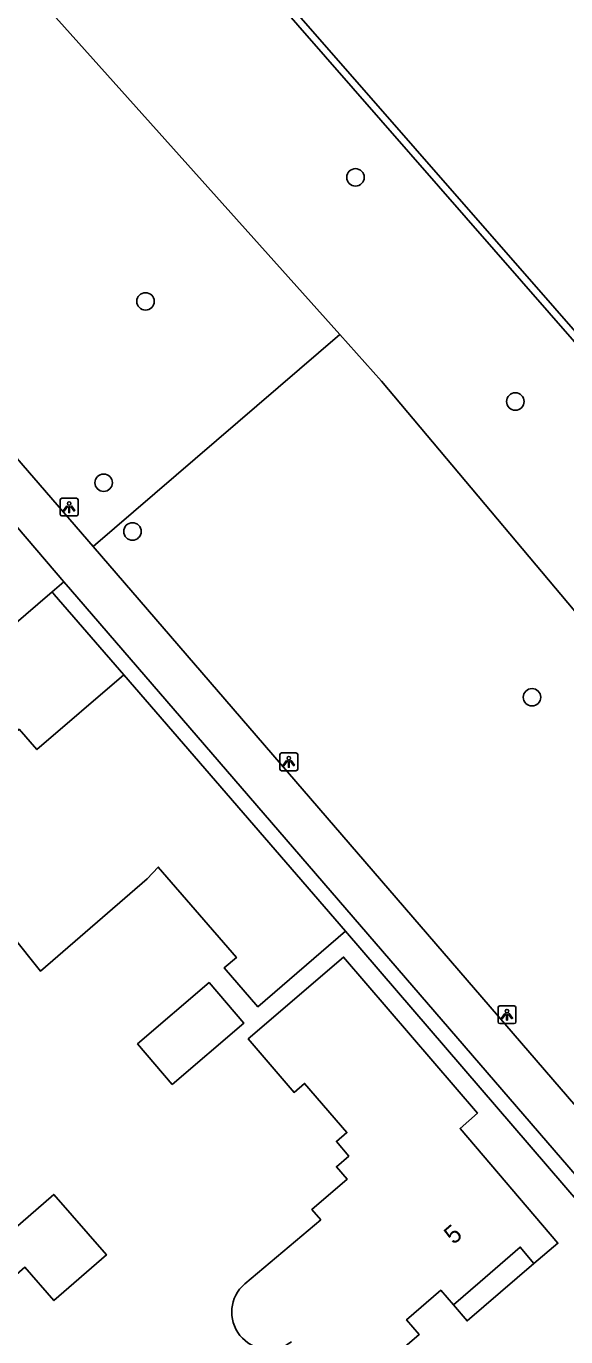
# Model space of a CAD drawing. Extents: x 155888 to 156864, y 383882 to 384671.
# Drawn here: x 156789.1 to 156819.4, y 384408.3 to 384481.8 of the extents above; entities that cross this region are included whole.
import ezdxf

# ---------------------------------------------------------------- set-up
doc = ezdxf.new("R2010")
doc.units = 0
for name, color, linetype in [('IMGEO_Boom', 7, 'Continuous'), ('IMGEO_Groenvoorziening', 7, 'Continuous'), ('IMGEO_Haag', 7, 'Continuous'), ('IMGEO_Hek', 7, 'Continuous'), ('IMGEO_Kademuur', 7, 'Continuous'), ('IMGEO_Lichtpunt', 7, 'Continuous'), ('IMGEO_Pand', 7, 'Continuous'), ('IMGEO_Pand_nummerreeks', 7, 'Continuous'), ('IMGEO_Pand_overbouw', 7, 'Continuous'), ('IMGEO_Pand_vergunning_verleend', 7, 'Continuous'), ('IMGEO_Rijbaan_lokaal_open', 7, 'Continuous')]:
    doc.layers.add(name, color=color, linetype=linetype)

msp = doc.modelspace()

# ---------------------------------------------------------------- linework, layer by layer
at = {"layer": 'IMGEO_Boom'}
for centre in [(156807.603, 384473.356), (156795.832, 384466.4), (156816.564, 384460.783), (156793.484, 384456.229), (156795.1, 384453.495), (156817.5, 384444.197)]:
    msp.add_circle(centre, 0.489, dxfattribs=at)
at = {"layer": 'IMGEO_Groenvoorziening'}
for points in [[(156716.021, 384567.715), (156717.577, 384565.925), (156732.76, 384550.173), (156737.963, 384544.473), (156739.222, 384543.094), (156745.408, 384535.691), (156748.688, 384532.293), (156751.882, 384529.312), (156756.545, 384523.93), (156762.452, 384516.465), (156769.41, 384508.172), (156775.598, 384500), (156777.21, 384497.871), (156779.883, 384495.023), (156785.482, 384488.274), (156806.723, 384464.552)], [(156806.723, 384464.552), (156792.9, 384452.66)], [(156845.041, 384419.447), (156841.408, 384423.27), (156840.278, 384424.425), (156829.486, 384437.827), (156822.751, 384445.623), (156809.069, 384461.932), (156806.723, 384464.552)]]:
    msp.add_lwpolyline(points, dxfattribs=at)
at = {"layer": 'IMGEO_Haag'}
for points in [[(156794.624, 384445.449), (156790.718, 384449.968), (156790.598, 384450.107)], [(156824.116, 384411.193), (156823.966, 384411.368), (156807.037, 384431.085)]]:
    msp.add_lwpolyline(points, dxfattribs=at)
at = {"layer": 'IMGEO_Hek'}
for points in [[(156794.624, 384445.449), (156790.718, 384449.968)], [(156823.966, 384411.368), (156807.037, 384431.085)]]:
    msp.add_lwpolyline(points, dxfattribs=at)
at = {"layer": 'IMGEO_Kademuur'}
for points in [[(156864.214, 384413.56), (156850.747, 384429.102), (156834.884, 384447.566), (156818.77, 384466.018), (156803.116, 384483.947), (156783.992, 384505.883), (156769.632, 384522.336), (156750.693, 384544.161), (156732.391, 384565.324), (156732.067, 384565.042), (156732.049, 384564.867), (156733.186, 384563.534)], [(156735.108, 384561.575), (156750.391, 384543.899), (156769.33, 384522.073), (156783.691, 384505.62), (156802.815, 384483.685), (156818.469, 384465.755), (156834.582, 384447.304), (156850.445, 384428.84), (156852.486, 384426.484)]]:
    msp.add_lwpolyline(points, dxfattribs=at)
at = {"layer": 'IMGEO_Lichtpunt'}
for p, q in [((156791.051, 384455.265), (156791.051, 384454.458)), ((156791.051, 384455.265), (156791.051, 384454.458)), ((156791.953, 384455.36), (156791.145, 384455.36)), ((156791.953, 384455.36), (156791.145, 384455.36)), ((156792.047, 384454.458), (156792.047, 384455.265)), ((156792.047, 384454.458), (156792.047, 384455.265)), ((156791.145, 384454.364), (156791.953, 384454.364)), ((156791.145, 384454.364), (156791.953, 384454.364)), ((156803.365, 384440.978), (156803.365, 384440.171)), ((156803.365, 384440.978), (156803.365, 384440.171)), ((156804.267, 384441.073), (156803.459, 384441.073)), ((156804.267, 384441.073), (156803.459, 384441.073)), ((156804.361, 384440.171), (156804.361, 384440.978)), ((156804.361, 384440.171), (156804.361, 384440.978)), ((156803.459, 384440.077), (156804.267, 384440.077)), ((156803.459, 384440.077), (156804.267, 384440.077)), ((156815.597, 384426.791), (156815.597, 384425.984)), ((156815.597, 384426.791), (156815.597, 384425.984)), ((156816.499, 384426.886), (156815.691, 384426.886)), ((156816.499, 384426.886), (156815.691, 384426.886)), ((156816.593, 384425.984), (156816.593, 384426.791)), ((156816.593, 384425.984), (156816.593, 384426.791)), ((156815.691, 384425.89), (156816.499, 384425.89)), ((156815.691, 384425.89), (156816.499, 384425.89))]:
    msp.add_line(p, q, dxfattribs=at)
for points in [[(156791.425, 384454.929), (156791.464, 384454.901), (156791.276, 384454.639), (156791.238, 384454.666), (156791.425, 384454.929)], [(156791.527, 384454.881), (156791.574, 384454.881), (156791.574, 384454.559), (156791.527, 384454.559), (156791.527, 384454.881)], [(156791.637, 384454.901), (156791.675, 384454.928), (156791.862, 384454.666), (156791.823, 384454.638), (156791.637, 384454.901)], [(156803.739, 384440.642), (156803.778, 384440.614), (156803.59, 384440.352), (156803.552, 384440.379), (156803.739, 384440.642)], [(156803.841, 384440.594), (156803.888, 384440.594), (156803.888, 384440.272), (156803.841, 384440.272), (156803.841, 384440.594)], [(156803.951, 384440.614), (156803.989, 384440.641), (156804.176, 384440.379), (156804.137, 384440.351), (156803.951, 384440.614)], [(156815.971, 384426.455), (156816.01, 384426.427), (156815.822, 384426.165), (156815.784, 384426.192), (156815.971, 384426.455)], [(156816.073, 384426.407), (156816.12, 384426.407), (156816.12, 384426.085), (156816.073, 384426.085), (156816.073, 384426.407)], [(156816.183, 384426.427), (156816.221, 384426.454), (156816.408, 384426.192), (156816.369, 384426.164), (156816.183, 384426.427)]]:
    msp.add_lwpolyline(points, dxfattribs=at)
for centre in [(156791.55, 384455.063), (156803.864, 384440.776), (156816.096, 384426.589)]:
    msp.add_circle(centre, 0.0994, dxfattribs=at)
for centre, start, end in [((156791.145, 384455.265), 90, 180), ((156791.145, 384455.265), 90, 180), ((156791.953, 384455.265), 0, 90), ((156791.953, 384455.265), 0, 90), ((156791.145, 384454.458), 180, 270), ((156791.145, 384454.458), 180, 270), ((156791.953, 384454.458), 270, 0), ((156791.953, 384454.458), 270, 360), ((156803.459, 384440.978), 90, 180), ((156803.459, 384440.978), 90, 180), ((156804.267, 384440.978), 0, 90), ((156804.267, 384440.978), 0, 90), ((156803.459, 384440.171), 180, 270), ((156803.459, 384440.171), 180, 270), ((156804.267, 384440.171), 270, 0), ((156804.267, 384440.171), 270, 360), ((156815.691, 384426.791), 90, 180), ((156815.691, 384426.791), 90, 180), ((156816.499, 384426.791), 0, 90), ((156816.499, 384426.791), 0, 90), ((156815.691, 384425.984), 180, 270), ((156815.691, 384425.984), 180, 270), ((156816.499, 384425.984), 270, 0), ((156816.499, 384425.984), 270, 360)]:
    msp.add_arc(centre, 0.0946, start, end, dxfattribs=at)
at = {"layer": 'IMGEO_Pand'}
for points in [[(156807.037, 384431.085), (156802.13, 384426.835), (156800.249, 384429.028), (156800.924, 384429.598), (156796.547, 384434.672), (156795.922, 384434.013), (156789.937, 384428.839), (156788.311, 384430.865), (156784.832, 384427.786), (156779.31, 384434.234), (156784.091, 384438.383), (156784.271, 384438.539), (156785.038, 384437.656), (156786.561, 384438.984), (156785.798, 384439.871), (156785.979, 384440.027), (156788.74, 384442.402), (156789.745, 384441.258), (156794.624, 384445.449)], [(156807.037, 384431.085), (156794.624, 384445.449)], [(156805.659, 384414.882), (156805.157, 384415.47), (156807.136, 384417.171), (156806.537, 384417.866), (156807.229, 384418.463), (156806.533, 384419.28), (156807.125, 384419.778), (156804.753, 384422.54), (156804.164, 384422.034), (156801.59, 384425.032), (156806.933, 384429.619), (156814.442, 384420.867), (156813.465, 384420), (156818.952, 384413.577), (156817.609, 384412.444), (156816.835, 384413.362), (156814.583, 384411.406), (156813.093, 384410.122), (156812.385, 384410.937), (156810.471, 384409.278), (156811.177, 384408.46), (156807.01, 384404.87)], [(156797.334, 384422.476), (156801.349, 384425.92), (156799.398, 384428.194), (156795.383, 384424.751), (156797.334, 384422.476)], [(156801.392, 384411.3), (156805.659, 384414.882)]]:
    msp.add_lwpolyline(points, dxfattribs=at)
msp.add_arc((156802.756, 384409.715), 2.091, 130.72866, 306.80076, dxfattribs=at)
at = {"layer": 'IMGEO_Pand_overbouw'}
msp.add_lwpolyline([(156813.093, 384410.122), (156813.862, 384409.212), (156817.609, 384412.444), (156816.835, 384413.362), (156814.583, 384411.406)], close=True, dxfattribs=at)
at = {"layer": 'IMGEO_Pand_vergunning_verleend'}
msp.add_lwpolyline([(156784.631, 384411.048), (156790.683, 384416.311), (156793.636, 384412.915), (156790.693, 384410.356), (156789.066, 384412.227), (156785.957, 384409.524), (156784.631, 384411.048)], dxfattribs=at)
at = {"layer": 'IMGEO_Rijbaan_lokaal_open'}
for points in [[(156792.9, 384452.66), (156752, 384500), (156746.365, 384506.522), (156701.627, 384558.41)], [(156787.546, 384454.996), (156791.254, 384450.672)], [(156792.9, 384452.66), (156826.051, 384414.195), (156830.51, 384409.201), (156828.399, 384407.418)], [(156790.598, 384450.107), (156791.254, 384450.672)], [(156791.254, 384450.672), (156791.621, 384450.244), (156824.14, 384412.537), (156824.782, 384411.766)], [(156790.598, 384450.107), (156757.471, 384421.606)]]:
    msp.add_lwpolyline(points, dxfattribs=at)

# ---------------------------------------------------------------- texts
at = {"layer": 'IMGEO_Pand_nummerreeks'}
msp.add_text('5', height=1, rotation=40.89108, dxfattribs=at).set_placement((156813.104, 384413.465))

doc.saveas('drawing.dxf')
